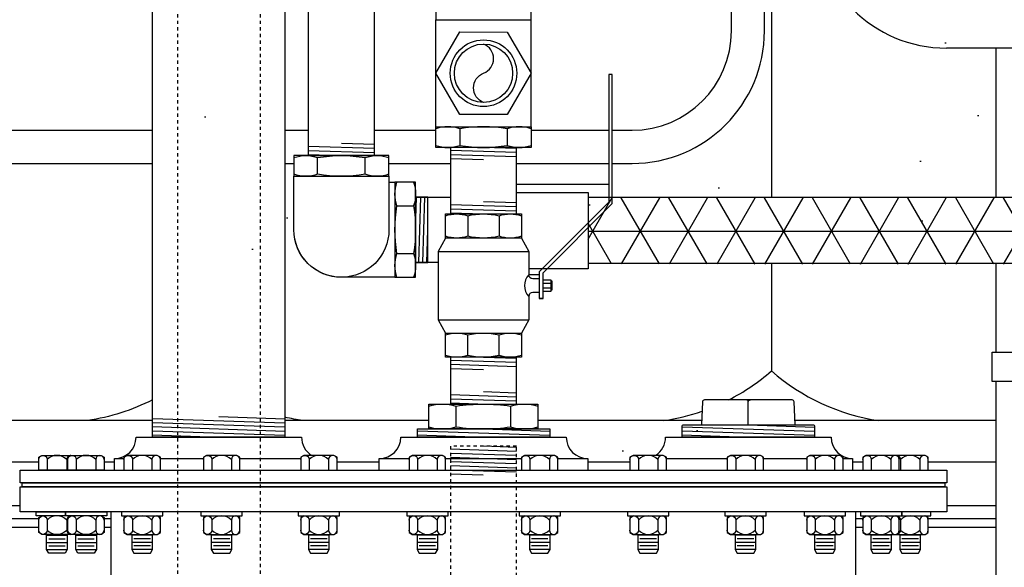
# Model space of a CAD drawing. Extents: x -169 to 2224, y 0 to 2796.
# Tile 435 of 530: x 1861 to 1891, y 919 to 935. Entities that reach past the tile are written whole.
import ezdxf

# ---------------------------------------------------------------- set-up
doc = ezdxf.new("R2010")
doc.units = 0
doc.header["$MEASUREMENT"] = 0
doc.header["$PDSIZE"] = 1
doc.linetypes.add('HIDDEN5', pattern=[0.05, 0.025, -0.025])
doc.layers.get('DEFPOINTS').update_dxf_attribs({"linetype": 'CONTINUOUS'})
for name, color, linetype in [('BOARDER-TXT', 2, 'CONTINUOUS'), ('CONDUIT', 2, 'CONTINUOUS'), ('DIM', 3, 'CONTINUOUS'), ('FLEXHOSE-2', 3, 'CONTINUOUS'), ('FRP-2-HATCH', 1, 'CONTINUOUS'), ('FRP-COLLAR', 1, 'CONTINUOUS'), ('FRP-SUMP', 2, 'CONTINUOUS'), ('GALV-2-ELL', 3, 'CONTINUOUS'), ('GALV-2-PIPE', 3, 'CONTINUOUS'), ('GALV-2-TEE', 3, 'CONTINUOUS'), ('GALV-2-VALVE', 3, 'CONTINUOUS'), ('GALV-4-PIPE', 4, 'CONTINUOUS'), ('PEAGRAVEL-HATCH', 3, 'CONTINUOUS'), ('PROBE', 2, 'CONTINUOUS'), ('SUB-PUMP', 4, 'CONTINUOUS'), ('TANK-BUNG-OPENING-4', 3, 'CONTINUOUS'), ('TANK-MANWAY', 5, 'CONTINUOUS'), ('TANK-MANWAY-BOLT', 7, 'CONTINUOUS')]:
    doc.layers.add(name, color=color, linetype=linetype)
doc.styles.add('SIMPLEX', font='simplex')
doc.dimstyles.new('DIM64', dxfattribs={"dimscale": 64, "dimtxt": 0.09375, "dimasz": 0.09375, "dimexe": 0.0625, "dimexo": 0.0625, "dimgap": 0.046875, "dimtad": 1, "dimdec": 4, "dimzin": 3, "dimdsep": 46, "dimlunit": 4, "dimtxsty": 'SIMPLEX', "dimcen": 0, "dimclrd": 256, "dimclre": 256, "dimclrt": 256, "dimadec": 0, "dimazin": 0, "dimtfac": 1, "dimtdec": 4, "dimtmove": 0, "dimatfit": 3, "dimfxl": 1, "dimfrac": 2, "dimtolj": 1, "dimtzin": 0, "dimarcsym": 0})

# ---------------------------------------------------------------- blocks, each defined once
blk = doc.blocks.new('*D48')
at = {"layer": 'DEFPOINTS', "color": 0, "transparency": 16777216}
for p in [(2031.773, 978.296), (1368.547, 978.015), (2031.773, 700.523)]:
    blk.add_point(p, dxfattribs=at)
at = {"layer": 'DIM', "lineweight": -2, "transparency": 16777216}
for p, q in [((1368.547, 974.015), (1368.547, 696.523)), ((2031.773, 974.296), (2031.773, 696.523)), ((1374.547, 700.523), (2025.773, 700.523))]:
    blk.add_line(p, q, dxfattribs=at)
at = {"layer": 'DIM', "transparency": 16777216}
for points in [[(1374.547, 701.523), (1374.547, 699.523), (1368.547, 700.523)], [(2025.773, 701.523), (2025.773, 699.523), (2031.773, 700.523)]]:
    blk.add_solid(points, dxfattribs=at)
at = {"layer": 'DIM', "transparency": 16777216, "insert": (1700.16, 708.095), "char_height": 6, "attachment_point": 5, "style": 'SIMPLEX'}
blk.add_mtext('\\A1;55\'-3 1/4" (F.V. TANK SLAB)', dxfattribs=at)

msp = doc.modelspace()

# ---------------------------------------------------------------- hatches: boundary and pattern name
at = {"layer": 'FRP-2-HATCH', "linetype": 'Continuous'}
h = msp.add_hatch(dxfattribs=at)
h.set_pattern_fill('NET3', color=256, scale=10, angle=180, style=0)
h.set_pattern_definition([(180, (1853.5014, 3814.991), (-2e-16, -1.25), []), (240, (1853.5014, 3814.991), (1.08253175, -0.625), []), (300, (1853.5014, 3814.991), (1.08253175, 0.625), [])])
h.paths.add_polyline_path([(1895.05692, 927.74096), (1895.05692, 929.74096), (1878.62245, 929.75331), (1878.62245, 927.75331)])
at = {"layer": 'PEAGRAVEL-HATCH'}
h = msp.add_hatch(dxfattribs=at)
h.set_pattern_fill('AR-SAND', color=256, scale=7.5, style=0)
h.set_pattern_definition([(37.5, (1377.29, 921.773), (-0.47245, 14.45118), [0, -11.4, 0, -12.75, 0, -12.1875]), (7.5, (1377.29, 921.773), (13.2733, 21.1661), [0, -6.15, 0, -10.275, 0, -3.9375]), (327.5, (1368.066, 921.773), (23.35606, 0.04244), [0, -3.75, 0, -13.5, 0, -17.625]), (317.5, (1368.066, 921.773), (22.54595, 6.5826), [0, -1.875, 0, -8.85, 0, -10.125])])
h.paths.add_polyline_path([(1866.9533, 945.77096), (1941.15711, 946.07721), (1929.86671, 921.77328), (1866.9533, 921.77328)])

# ---------------------------------------------------------------- linework, layer by layer
at = {"layer": 'BOARDER-TXT'}
msp.add_lwpolyline([(1876.45981, 929.91337), (1878.62245, 929.91337), (1878.62245, 927.60845), (1876.82734, 927.60845)], dxfattribs=at)
at = {"layer": 'CONDUIT'}
for p, q in [((1882.94981, 934.7862), (1882.94981, 938.26425)), ((1883.94981, 934.7862), (1883.94981, 938.26425)), ((1895.15213, 934.26579), (1889.45018, 934.26579)), ((1855.75758, 931.7862), (1865.46198, 931.7862)), ((1869.46198, 931.7862), (1870.16619, 931.7862)), ((1872.16619, 931.7862), (1874.02525, 931.7862)), ((1876.89726, 931.7862), (1879.24338, 931.7862)), ((1879.35275, 931.7862), (1879.94981, 931.7862)), ((1855.75758, 930.7862), (1865.46198, 930.7862)), ((1869.46198, 930.7862), (1869.73162, 930.7862)), ((1872.60364, 930.7862), (1874.45981, 930.7862)), ((1876.45981, 930.7862), (1879.24338, 930.7862)), ((1879.35275, 930.7862), (1879.94981, 930.7862))]:
    msp.add_line(p, q, dxfattribs=at)
for centre, radius, start, end in [((1889.45018, 938.26579), 4, 180, 270), ((1879.94981, 934.7862), 4, 270, 0), ((1879.94981, 934.7862), 3, 270, 0)]:
    msp.add_arc(centre, radius, start, end, dxfattribs=at)
at = {"layer": 'FLEXHOSE-2', "linetype": 'Continuous'}
for p, q in [((1873.40806, 929.77206), (1874.45981, 929.77206)), ((1874.09016, 927.80034), (1873.40806, 927.80034))]:
    msp.add_line(p, q, dxfattribs=at)
at = {"layer": 'FLEXHOSE-2', "color": 7}
for p, q in [((1873.40811, 928.7862), (1873.43892, 929.77206)), ((1873.5023, 927.80034), (1873.56392, 929.77206)), ((1873.6273, 927.80034), (1873.68892, 929.77206)), ((1873.7523, 927.80034), (1873.78311, 928.7862))]:
    msp.add_line(p, q, dxfattribs=at)
at = {"layer": 'FLEXHOSE-2', "linetype": 'Continuous'}
for points in [[(1879.24338, 930.14859), (1876.45981, 930.14859)], [(1876.82734, 927.42859), (1877.14096, 927.42859)]]:
    msp.add_lwpolyline(points, dxfattribs=at)
msp.add_lwpolyline([(1873.40806, 927.80034), (1873.78311, 927.80034), (1873.78311, 929.77206), (1873.40806, 929.77206)], close=True, dxfattribs=at)
at = {"layer": 'FRP-COLLAR', "color": 7, "linetype": 'Continuous'}
for p, q in [((1855.59853, 921.77328), (1862.02323, 921.77328)), ((1864.00158, 921.77328), (1864.31279, 921.77328)), ((1871.03709, 921.77328), (1872.31279, 921.77328)), ((1878.61119, 921.77328), (1879.88686, 921.77328)), ((1886.61119, 921.77328), (1886.92241, 921.77328)), ((1888.90076, 921.77328), (1890.95122, 921.77328)), ((1854.86199, 920.45804), (1861.46199, 920.45804)), ((1889.46199, 920.45804), (1890.95122, 920.45804)), ((1862.02323, 920.05969), (1854.86199, 920.05969)), ((1864.21199, 920.05969), (1864.00158, 920.05969)), ((1886.92241, 920.05969), (1886.71199, 920.05969)), ((1890.95122, 920.05969), (1888.90076, 920.05969)), ((1854.61199, 919.80969), (1862.02323, 919.80969)), ((1864.00158, 919.80969), (1864.21199, 919.80969)), ((1886.71199, 919.80969), (1886.92241, 919.80969)), ((1888.90076, 919.80969), (1890.95122, 919.80969))]:
    msp.add_line(p, q, dxfattribs=at)
at = {"layer": 'FRP-SUMP', "color": 7}
for p, q in [((1884.16046, 938.26425), (1884.16046, 929.76091)), ((1884.16046, 927.76091), (1884.16046, 924.52328)), ((1865.46198, 923.02328), (1854.41426, 923.02328)), ((1873.80487, 923.02328), (1869.46198, 923.02328)), ((1882.05303, 923.02328), (1877.10487, 923.02328)), ((1890.95122, 923.02328), (1884.87093, 923.02328))]:
    msp.add_line(p, q, dxfattribs=at)
for points in [[(1882.86352, 923.64702, 0.06171643), (1884.16046, 924.52328, 0.14349823), (1887.41046, 923.02328)], [(1865.46198, 923.65196, -0.08149294), (1863.49926, 923.02328)], [(1880.91046, 923.02328, 0.04679491), (1882.06484, 923.30685, 0.04679491)], [(1869.99926, 923.02328, -0.02150268), (1869.46198, 923.1268, -0.02150268)]]:
    msp.add_lwpolyline(points, format="xyb", dxfattribs=at)
at = {"layer": 'GALV-2-ELL', "color": 7, "linetype": 'Continuous'}
for p, q in [((1870.44819, 930.46334), (1870.44819, 930.96269)), ((1871.88419, 930.46334), (1871.88419, 930.96269)), ((1872.84621, 929.5042), (1873.34556, 929.5042)), ((1872.84621, 928.06819), (1873.34556, 928.06819))]:
    msp.add_line(p, q, dxfattribs=at)
for points in [[(1869.73162, 930.96269, -0.17443208), (1870.44819, 930.96269, -0.08704547), (1871.88419, 930.96269, -0.17373472), (1872.60364, 930.96269)], [(1872.60364, 930.46334, -0.17372505), (1871.88419, 930.46334, -0.08704419), (1870.44819, 930.46334, -0.1744223), (1869.73162, 930.46334)], [(1872.84621, 927.34875, -0.17372505), (1872.84621, 928.06819, -0.08704419), (1872.84621, 929.5042, -0.1744223), (1872.84621, 930.22077)], [(1873.34556, 930.22077, -0.17443208), (1873.34556, 929.5042, -0.08704547), (1873.34556, 928.06819, -0.17373472), (1873.34556, 927.34875)]]:
    msp.add_lwpolyline(points, format="xyb", dxfattribs=at)
at = {"layer": 'GALV-2-ELL', "linetype": 'Continuous'}
for points in [[(1869.73162, 930.40084), (1872.60364, 930.40084), (1872.60364, 931.02519), (1869.73162, 931.02519)], [(1872.78371, 930.22077), (1872.78371, 927.34875), (1873.40806, 927.34875), (1873.40806, 930.22077)]]:
    msp.add_lwpolyline(points, close=True, dxfattribs=at)
for points in [[(1872.60364, 930.40084), (1872.60364, 928.78476, -1), (1869.73162, 928.78476), (1869.73162, 930.40084)], [(1872.78371, 927.34875), (1871.16763, 927.34875, -0.41421374), (1869.73162, 928.78476, -0.41421374)]]:
    msp.add_lwpolyline(points, format="xyb", dxfattribs=at)
msp.add_lwpolyline([(1872.60364, 930.22077), (1872.78371, 930.22077)], dxfattribs=at)
at = {"layer": 'GALV-2-PIPE', "color": 7}
for p, q in [((1870.16619, 931.30644), (1872.16619, 931.24394)), ((1870.16619, 931.18144), (1872.16619, 931.11894)), ((1871.16619, 931.40019), (1872.16619, 931.36894)), ((1876.45981, 931.11179), (1874.45981, 931.17429)), ((1876.45981, 931.23679), (1875.45981, 931.26804)), ((1870.16619, 931.05644), (1871.16619, 931.02519)), ((1876.45981, 930.98679), (1874.45981, 931.04929)), ((1875.45981, 930.89304), (1874.45981, 930.92429)), ((1874.45981, 929.54434), (1876.45981, 929.48184)), ((1874.45981, 929.41934), (1876.45981, 929.35684)), ((1875.45981, 929.63809), (1876.45981, 929.60684)), ((1874.45981, 929.29434), (1875.45981, 929.26309)), ((1876.4575, 924.89771), (1875.45625, 924.93143)), ((1876.45782, 924.89771), (1875.45657, 924.93143)), ((1876.4575, 924.77264), (1874.46, 924.83992)), ((1876.4575, 924.64757), (1874.46, 924.71485)), ((1876.45782, 924.77264), (1874.46032, 924.83992)), ((1876.45782, 924.64757), (1874.46032, 924.71485)), ((1875.45875, 924.55614), (1874.46, 924.58978)), ((1875.45907, 924.55614), (1874.46032, 924.58978)), ((1874.46, 923.80811), (1876.4575, 923.74083)), ((1875.46125, 923.89946), (1876.4575, 923.8659)), ((1874.46, 923.68304), (1876.4575, 923.61576)), ((1874.46, 923.55797), (1875.55987, 923.52092))]:
    msp.add_line(p, q, dxfattribs=at)
at = {"layer": 'GALV-2-PIPE'}
for p, q in [((1895.02567, 929.76091), (1878.62245, 929.76091)), ((1895.08732, 927.76091), (1878.62245, 927.76091))]:
    msp.add_line(p, q, dxfattribs=at)
at = {"layer": 'GALV-2-PIPE', "color": 7, "linetype": 'Continuous'}
for p, q in [((1876.4575, 922.2148), (1875.45625, 922.24852)), ((1876.4575, 922.08973), (1874.46, 922.15701)), ((1876.4575, 921.96466), (1874.46, 922.03194)), ((1876.4575, 921.83958), (1874.46, 921.90687)), ((1876.4575, 921.71451), (1874.46, 921.7818)), ((1876.4575, 921.58944), (1874.46, 921.65672)), ((1875.45454, 921.37308), (1874.45579, 921.40672)), ((1876.4575, 921.46437), (1874.46, 921.53165))]:
    msp.add_line(p, q, dxfattribs=at)
at = {"layer": 'GALV-2-PIPE', "linetype": 'Continuous'}
for points in [[(1870.16619, 936.11464), (1870.16619, 931.02519), (1872.16619, 931.02519), (1872.16619, 936.11464)], [(1874.45981, 931.26804), (1874.45981, 929.26309), (1876.45981, 929.26309), (1876.45981, 931.26804)], [(1874.46, 924.93309), (1874.46, 923.52258), (1876.4575, 923.52258), (1876.4575, 924.93309)]]:
    msp.add_lwpolyline(points, close=True, dxfattribs=at)
at = {"layer": 'GALV-2-PIPE', "color": 1, "linetype": 'HIDDEN5'}
msp.add_lwpolyline([(1876.46, 798.52328), (1876.46, 922.2506), (1874.46, 922.2506), (1874.46, 798.52328)], close=True, dxfattribs=at)
at = {"layer": 'GALV-2-TEE', "linetype": 'Continuous'}
for p, q in [((1874.02525, 931.89239), (1874.02525, 935.12455)), ((1876.89726, 931.89239), (1876.89726, 935.12455))]:
    msp.add_line(p, q, dxfattribs=at)
at = {"layer": 'GALV-2-TEE', "color": 7, "linetype": 'Continuous'}
for p, q in [((1874.74181, 931.82989), (1874.74181, 931.33054)), ((1876.17782, 931.82989), (1876.17782, 931.33054))]:
    msp.add_line(p, q, dxfattribs=at)
at = {"layer": 'GALV-2-TEE', "linetype": 'Continuous'}
for points in [[(1874.02525, 935.12455), (1876.89726, 935.12455), (1876.89726, 935.7489), (1874.02525, 935.7489)], [(1874.74181, 932.26734), (1874.02525, 933.51179), (1874.74469, 934.75458), (1876.18069, 934.75292), (1876.89726, 933.50847), (1876.17782, 932.26568)], [(1874.02525, 931.89239), (1876.89726, 931.89239), (1876.89726, 931.26804), (1874.02525, 931.26804)]]:
    msp.add_lwpolyline(points, close=True, dxfattribs=at)
at = {"layer": 'GALV-2-TEE', "color": 2, "linetype": 'Continuous'}
msp.add_lwpolyline([(1875.46125, 932.62759, -0.68766423), (1875.46125, 933.50847, 0.68766423), (1875.46125, 934.38934)], format="xyb", dxfattribs=at)
at = {"layer": 'GALV-2-TEE', "color": 7, "linetype": 'Continuous'}
for points in [[(1876.89726, 931.82989, 0.17372505), (1876.17782, 931.82989, 0.08704419), (1874.74181, 931.82989, 0.1744223), (1874.02525, 931.82989)], [(1874.02525, 931.33054, 0.17443208), (1874.74181, 931.33054, 0.08704547), (1876.17782, 931.33054, 0.17373472), (1876.89726, 931.33054)]]:
    msp.add_lwpolyline(points, format="xyb", dxfattribs=at)
at = {"layer": 'GALV-2-TEE', "linetype": 'Continuous'}
msp.add_circle((1875.46125, 933.50847), 1.00587, dxfattribs=at)
at = {"layer": 'GALV-2-TEE', "color": 2, "linetype": 'Continuous'}
msp.add_circle((1875.46125, 933.50847), 0.88087, dxfattribs=at)
at = {"layer": 'GALV-2-VALVE', "color": 7, "linetype": 'Continuous'}
for p, q in [((1874.98431, 929.20686), (1874.98431, 928.58759)), ((1875.9332, 929.20686), (1875.9332, 928.58759)), ((1877.50863, 927.23711), (1877.50376, 926.95908)), ((1877.5231, 927.23711), (1877.51823, 926.95908)), ((1874.98431, 924.98932), (1874.98431, 925.6086)), ((1875.9332, 924.98932), (1875.9332, 925.6086))]:
    msp.add_line(p, q, dxfattribs=at)
at = {"layer": 'GALV-2-VALVE', "color": 2, "linetype": 'Continuous'}
for p, q in [((1874.09016, 928.12792), (1876.82734, 928.12792)), ((1877.26484, 927.17006), (1877.49589, 927.17006)), ((1877.26484, 927.02612), (1877.49589, 927.02612)), ((1874.09016, 926.06826), (1876.82734, 926.06826))]:
    msp.add_line(p, q, dxfattribs=at)
at = {"layer": 'GALV-2-VALVE', "linetype": 'Continuous'}
msp.add_line((1877.26484, 926.70991), (1877.14096, 926.70991), dxfattribs=at)
for points in [[(1877.26484, 926.70991), (1877.26484, 927.48628), (1879.35275, 929.57419), (1879.35275, 933.46809), (1879.24338, 933.46809), (1879.24338, 929.6195), (1877.14096, 927.51707), (1877.14096, 926.70991)], [(1874.31198, 925.66483), (1876.60552, 925.66483), (1876.60552, 924.93309), (1874.31198, 924.93309)]]:
    msp.add_lwpolyline(points, close=True, dxfattribs=at)
for points in [[(1874.31198, 929.26309), (1876.60552, 929.26309), (1876.60552, 928.53136), (1874.31198, 928.53136), (1874.31198, 929.26309)], [(1874.31198, 928.53136), (1874.09016, 928.12792), (1874.09016, 926.06826), (1874.31198, 925.66483)], [(1877.26484, 927.27184), (1877.49589, 927.27184), (1877.49589, 926.92434), (1877.26484, 926.92434)]]:
    msp.add_lwpolyline(points, dxfattribs=at)
at = {"layer": 'GALV-2-VALVE', "color": 7, "linetype": 'Continuous'}
for points in [[(1874.31334, 929.20686, -0.16298639), (1874.98431, 929.20686, -0.11763439), (1875.9332, 929.20686, -0.16735506), (1876.60416, 929.20686)], [(1876.60416, 928.58759, -0.16735506), (1875.9332, 928.58759, -0.11763439), (1874.98431, 928.58759, -0.16298639), (1874.31334, 928.58759)], [(1874.31334, 925.6086, -0.16735506), (1874.98431, 925.6086, -0.11763439), (1875.9332, 925.6086, -0.16298639), (1876.60416, 925.6086)], [(1876.60416, 924.98932, -0.16298639), (1875.9332, 924.98932, -0.11763439), (1874.98431, 924.98932, -0.16735506), (1874.31334, 924.98932)]]:
    msp.add_lwpolyline(points, format="xyb", dxfattribs=at)
at = {"layer": 'GALV-2-VALVE', "linetype": 'Continuous'}
for points in [[(1876.60552, 928.53136), (1876.82734, 928.12792), (1876.82734, 927.42809, 0.37862889), (1876.82734, 926.76809), (1876.82734, 926.06826), (1876.60552, 925.66483)], [(1877.14096, 927.30309), (1876.95234, 927.30309, -0.41421356), (1876.82734, 927.42809)], [(1877.14096, 926.89309), (1876.95234, 926.89309, 0.41421356), (1876.82734, 926.76809)]]:
    msp.add_lwpolyline(points, format="xyb", dxfattribs=at)
at = {"layer": 'GALV-2-VALVE', "color": 2, "linetype": 'Continuous'}
msp.add_lwpolyline([(1877.49589, 927.23711), (1877.5231, 927.23711), (1877.5231, 926.95908), (1877.49589, 926.95908)], dxfattribs=at)
at = {"layer": 'GALV-4-PIPE', "color": 7, "linetype": 'Continuous'}
for p, q in [((1874.62987, 923.46008), (1874.62987, 922.83508)), ((1876.27987, 923.46008), (1876.27987, 922.83508))]:
    msp.add_line(p, q, dxfattribs=at)
at = {"layer": 'GALV-4-PIPE', "color": 7}
for p, q in [((1867.46198, 923.14863), (1869.46198, 923.08126)), ((1865.46198, 923.09093), (1869.46198, 922.95619)), ((1865.46198, 922.96586), (1869.46198, 922.83112)), ((1865.46198, 922.84078), (1869.46198, 922.70605)), ((1881.46198, 922.83981), (1885.46198, 922.70508)), ((1883.46198, 922.89702), (1885.46198, 922.82966)), ((1865.46198, 922.71571), (1869.46198, 922.58098)), ((1865.46198, 922.59064), (1867.46198, 922.52328)), ((1873.46199, 922.71537), (1877.46199, 922.58063)), ((1873.46199, 922.59078), (1875.46619, 922.52328)), ((1875.46199, 922.77258), (1877.46199, 922.70522)), ((1881.46198, 922.71523), (1885.46198, 922.58049)), ((1881.46198, 922.59064), (1883.46198, 922.52328))]:
    msp.add_line(p, q, dxfattribs=at)
at = {"layer": 'GALV-4-PIPE'}
msp.add_lwpolyline([(1869.46198, 942.2889), (1869.46198, 922.52331), (1865.46198, 922.52331), (1865.46198, 943.80628)], dxfattribs=at)
at = {"layer": 'GALV-4-PIPE', "color": 4, "linetype": 'Continuous'}
for points in [[(1877.10487, 922.77258), (1873.80487, 922.77258), (1873.80487, 923.52258), (1877.10487, 923.52258)], [(1873.46199, 922.52328), (1873.46199, 922.77258), (1877.46199, 922.77258), (1877.46199, 922.52328)]]:
    msp.add_lwpolyline(points, close=True, dxfattribs=at)
at = {"layer": 'GALV-4-PIPE', "color": 7, "linetype": 'Continuous'}
for points in [[(1873.80487, 923.46008, -0.15151515), (1874.62987, 923.46008, -0.07575758), (1876.27987, 923.46008, -0.15151515), (1877.10487, 923.46008)], [(1883.46198, 922.89702), (1883.46198, 923.58452, 0.41421356), (1883.39948, 923.64702)], [(1883.46198, 922.89702), (1883.46198, 923.58452, -0.41421356), (1883.52448, 923.64702)], [(1873.80487, 922.83508, 0.15151515), (1874.62987, 922.83508, 0.07575758), (1876.27987, 922.83508, 0.15151515), (1877.10487, 922.83508)]]:
    msp.add_lwpolyline(points, format="xyb", dxfattribs=at)
at = {"layer": 'GALV-4-PIPE', "color": 4, "linetype": 'Continuous'}
msp.add_lwpolyline([(1884.87619, 922.89702), (1884.84744, 923.58713, 0.40206867), (1884.78499, 923.64702), (1882.13897, 923.64702, 0.40206867), (1882.07652, 923.58713), (1882.04777, 922.89702)], format="xyb", dxfattribs=at)
msp.add_lwpolyline([(1881.46198, 922.52328), (1881.46198, 922.86577, -0.41421356), (1881.49323, 922.89702), (1885.43073, 922.89702, -0.41421356), (1885.46198, 922.86577), (1885.46198, 922.52328)], format="xyb", close=True, dxfattribs=at)
at = {"layer": 'PROBE'}
for points in [[(1890.95122, 929.76091), (1890.95122, 934.26579)], [(1890.95122, 925.0886), (1890.95122, 927.76091)]]:
    msp.add_lwpolyline(points, dxfattribs=at)
msp.add_lwpolyline([(1890.82655, 925.0886), (1893.09741, 925.0886), (1893.09741, 924.19969), (1890.82655, 924.19969)], close=True, dxfattribs=at)
msp.add_lwpolyline([(1892.97274, 924.19969), (1892.97274, 917.70106, -0.41421356), (1892.79495, 917.52328), (1891.129, 917.52328, -0.41421356), (1890.95122, 917.70106), (1890.95122, 924.19969)], format="xyb", dxfattribs=at)
at = {"layer": 'SUB-PUMP', "color": 1, "linetype": 'HIDDEN5'}
for p, q in [((1866.21198, 945.89552), (1866.21198, 824.52328)), ((1868.71198, 945.89552), (1868.71198, 824.52328))]:
    msp.add_line(p, q, dxfattribs=at)
at = {"layer": 'TANK-BUNG-OPENING-4', "linetype": 'Continuous'}
for p, q in [((1864.31279, 921.87408), (1864.59839, 921.87408)), ((1865.69839, 921.87408), (1866.99808, 921.87408)), ((1868.09808, 921.87408), (1869.93709, 921.87408)), ((1872.31279, 921.87408), (1873.21514, 921.87408)), ((1874.31514, 921.87408), (1876.60882, 921.87408)), ((1877.70882, 921.87408), (1878.61119, 921.87408)), ((1880.98686, 921.87408), (1882.82588, 921.87408)), ((1883.92588, 921.87408), (1885.22557, 921.87408)), ((1886.32557, 921.87408), (1886.61119, 921.87408))]:
    msp.add_line(p, q, dxfattribs=at)
for points in [[(1864.31279, 921.52328), (1864.31279, 921.87408, 0.41421356), (1864.96199, 922.52328), (1869.96199, 922.52328, 0.25818944), (1870.26629, 921.97328, 0.25818944)], [(1872.31279, 921.52328), (1872.31279, 921.87408, 0.41421356), (1872.96199, 922.52328), (1877.96199, 922.52328, 0.41421356), (1878.61119, 921.87408), (1878.61119, 921.52328)], [(1880.6577, 921.97328, 0.25818944), (1880.96199, 922.52328), (1885.96199, 922.52328, 0.41421356), (1886.61119, 921.87408), (1886.61119, 921.52328)]]:
    msp.add_lwpolyline(points, format="xyb", dxfattribs=at)
at = {"layer": 'TANK-MANWAY', "linetype": 'Continuous'}
msp.add_line((1864.21199, 915.52328), (1864.21199, 920.27328), dxfattribs=at)
for points in [[(1861.46199, 921.14828), (1861.46199, 921.52328), (1889.46199, 921.52328), (1889.46199, 921.14828)], [(1861.52449, 921.02328), (1861.52449, 921.14828), (1889.39949, 921.14828), (1889.39949, 921.02328)], [(1861.46199, 920.27328), (1861.46199, 921.02328), (1889.46199, 921.02328), (1889.46199, 920.27328)]]:
    msp.add_lwpolyline(points, close=True, dxfattribs=at)
msp.add_lwpolyline([(1886.71199, 915.52328), (1886.71199, 920.27328)], dxfattribs=at)
at = {"layer": 'TANK-MANWAY-BOLT', "linetype": 'Continuous'}
for p, q in [((1862.26073, 919.56454), (1862.88573, 919.56454)), ((1863.13908, 919.56454), (1863.76408, 919.56454)), ((1865.46089, 919.56454), (1864.83589, 919.56454)), ((1867.86058, 919.56454), (1867.23558, 919.56454)), ((1870.79959, 919.56454), (1870.17459, 919.56454)), ((1874.07764, 919.56454), (1873.45264, 919.56454)), ((1877.47132, 919.56454), (1876.84632, 919.56454)), ((1880.74936, 919.56454), (1880.12436, 919.56454)), ((1883.68838, 919.56454), (1883.06338, 919.56454)), ((1886.08807, 919.56454), (1885.46307, 919.56454)), ((1887.78491, 919.56454), (1887.15991, 919.56454)), ((1888.66326, 919.56454), (1888.03826, 919.56454)), ((1862.26073, 919.34804), (1862.88573, 919.34804)), ((1862.32323, 919.45629), (1862.82323, 919.45629)), ((1863.13908, 919.34804), (1863.76408, 919.34804)), ((1863.20158, 919.45629), (1863.70158, 919.45629)), ((1865.46089, 919.34804), (1864.83589, 919.34804)), ((1865.39839, 919.45629), (1864.89839, 919.45629)), ((1867.86058, 919.34804), (1867.23558, 919.34804)), ((1867.79808, 919.45629), (1867.29808, 919.45629)), ((1870.79959, 919.34804), (1870.17459, 919.34804)), ((1870.73709, 919.45629), (1870.23709, 919.45629)), ((1874.07764, 919.34804), (1873.45264, 919.34804)), ((1874.01514, 919.45629), (1873.51514, 919.45629)), ((1877.47132, 919.34804), (1876.84632, 919.34804)), ((1877.40882, 919.45629), (1876.90882, 919.45629)), ((1880.74936, 919.34804), (1880.12436, 919.34804)), ((1880.68686, 919.45629), (1880.18686, 919.45629)), ((1883.68838, 919.34804), (1883.06338, 919.34804)), ((1883.62588, 919.45629), (1883.12588, 919.45629)), ((1886.08807, 919.34804), (1885.46307, 919.34804)), ((1886.02557, 919.45629), (1885.52557, 919.45629)), ((1887.78491, 919.34804), (1887.15991, 919.34804)), ((1887.72241, 919.45629), (1887.22241, 919.45629)), ((1888.66326, 919.34804), (1888.03826, 919.34804)), ((1888.60076, 919.45629), (1888.10076, 919.45629)), ((1862.26073, 919.13153), (1862.88573, 919.13153)), ((1862.32323, 919.23978), (1862.82323, 919.23978)), ((1863.13908, 919.13153), (1863.76408, 919.13153)), ((1863.20158, 919.23978), (1863.70158, 919.23978)), ((1865.46089, 919.13153), (1864.83589, 919.13153)), ((1865.39839, 919.23978), (1864.89839, 919.23978)), ((1867.86058, 919.13153), (1867.23558, 919.13153)), ((1867.79808, 919.23978), (1867.29808, 919.23978)), ((1870.79959, 919.13153), (1870.17459, 919.13153)), ((1870.73709, 919.23978), (1870.23709, 919.23978)), ((1874.07764, 919.13153), (1873.45264, 919.13153)), ((1874.01514, 919.23978), (1873.51514, 919.23978)), ((1877.47132, 919.13153), (1876.84632, 919.13153)), ((1877.40882, 919.23978), (1876.90882, 919.23978)), ((1880.74936, 919.13153), (1880.12436, 919.13153)), ((1880.68686, 919.23978), (1880.18686, 919.23978)), ((1883.68838, 919.13153), (1883.06338, 919.13153)), ((1883.62588, 919.23978), (1883.12588, 919.23978)), ((1886.08807, 919.13153), (1885.46307, 919.13153)), ((1886.02557, 919.23978), (1885.52557, 919.23978)), ((1887.78491, 919.13153), (1887.15991, 919.13153)), ((1887.72241, 919.23978), (1887.22241, 919.23978)), ((1888.66326, 919.13153), (1888.03826, 919.13153)), ((1888.60076, 919.23978), (1888.10076, 919.23978))]:
    msp.add_line(p, q, dxfattribs=at)
for points in [[(1862.90158, 921.52328), (1862.02323, 921.52328), (1862.02323, 921.91912), (1862.11702, 921.97328), (1863.02943, 921.97328)], [(1888.02241, 921.52328), (1888.90076, 921.52328), (1888.90076, 921.91912), (1888.80697, 921.97328), (1887.89456, 921.97328)], [(1863.02943, 919.58828), (1862.11702, 919.58828), (1862.02323, 919.64243), (1862.02323, 920.09412), (1862.11702, 920.14828)], [(1863.90778, 920.14828), (1864.00158, 920.09412), (1864.00158, 919.64243), (1863.90778, 919.58828), (1862.99537, 919.58828), (1862.90158, 919.64243), (1862.90158, 920.09412), (1862.99537, 920.14828)], [(1864.69218, 920.14828), (1864.59839, 920.09412), (1864.59839, 919.64243), (1864.69218, 919.58828), (1865.60459, 919.58828), (1865.69839, 919.64243), (1865.69839, 920.09412), (1865.60459, 920.14828)], [(1867.09187, 920.14828), (1866.99808, 920.09412), (1866.99808, 919.64243), (1867.09187, 919.58828), (1868.00429, 919.58828), (1868.09808, 919.64243), (1868.09808, 920.09412), (1868.00429, 920.14828)], [(1870.03089, 920.14828), (1869.93709, 920.09412), (1869.93709, 919.64243), (1870.03089, 919.58828), (1870.9433, 919.58828), (1871.03709, 919.64243), (1871.03709, 920.09412), (1870.9433, 920.14828)], [(1873.30893, 920.14828), (1873.21514, 920.09412), (1873.21514, 919.64243), (1873.30893, 919.58828), (1874.22134, 919.58828), (1874.31514, 919.64243), (1874.31514, 920.09412), (1874.22134, 920.14828)], [(1876.70261, 920.14828), (1876.60882, 920.09412), (1876.60882, 919.64243), (1876.70261, 919.58828), (1877.61503, 919.58828), (1877.70882, 919.64243), (1877.70882, 920.09412), (1877.61503, 920.14828)], [(1879.98066, 920.14828), (1879.88686, 920.09412), (1879.88686, 919.64243), (1879.98066, 919.58828), (1880.89307, 919.58828), (1880.98686, 919.64243), (1880.98686, 920.09412), (1880.89307, 920.14828)], [(1882.91967, 920.14828), (1882.82588, 920.09412), (1882.82588, 919.64243), (1882.91967, 919.58828), (1883.83208, 919.58828), (1883.92588, 919.64243), (1883.92588, 920.09412), (1883.83208, 920.14828)], [(1885.31937, 920.14828), (1885.22557, 920.09412), (1885.22557, 919.64243), (1885.31937, 919.58828), (1886.23178, 919.58828), (1886.32557, 919.64243), (1886.32557, 920.09412), (1886.23178, 920.14828)], [(1887.01621, 920.14828), (1886.92241, 920.09412), (1886.92241, 919.64243), (1887.01621, 919.58828), (1887.92862, 919.58828), (1888.02241, 919.64243), (1888.02241, 920.09412), (1887.92862, 920.14828)], [(1887.89456, 919.58828), (1888.80697, 919.58828), (1888.90076, 919.64243), (1888.90076, 920.09412), (1888.80697, 920.14828)], [(1862.88573, 919.58828), (1862.88573, 919.13153), (1862.82323, 919.02328), (1862.32323, 919.02328), (1862.26073, 919.13153), (1862.26073, 919.58828)], [(1863.76408, 919.58828), (1863.76408, 919.13153), (1863.70158, 919.02328), (1863.20158, 919.02328), (1863.13908, 919.13153), (1863.13908, 919.58828)], [(1864.83589, 919.58828), (1864.83589, 919.13153), (1864.89839, 919.02328), (1865.39839, 919.02328), (1865.46089, 919.13153), (1865.46089, 919.58828)], [(1867.23558, 919.58828), (1867.23558, 919.13153), (1867.29808, 919.02328), (1867.79808, 919.02328), (1867.86058, 919.13153), (1867.86058, 919.58828)], [(1870.17459, 919.58828), (1870.17459, 919.13153), (1870.23709, 919.02328), (1870.73709, 919.02328), (1870.79959, 919.13153), (1870.79959, 919.58828)], [(1873.45264, 919.58828), (1873.45264, 919.13153), (1873.51514, 919.02328), (1874.01514, 919.02328), (1874.07764, 919.13153), (1874.07764, 919.58828)], [(1876.84632, 919.58828), (1876.84632, 919.13153), (1876.90882, 919.02328), (1877.40882, 919.02328), (1877.47132, 919.13153), (1877.47132, 919.58828)], [(1880.12436, 919.58828), (1880.12436, 919.13153), (1880.18686, 919.02328), (1880.68686, 919.02328), (1880.74936, 919.13153), (1880.74936, 919.58828)], [(1883.06338, 919.58828), (1883.06338, 919.13153), (1883.12588, 919.02328), (1883.62588, 919.02328), (1883.68838, 919.13153), (1883.68838, 919.58828)], [(1885.46307, 919.58828), (1885.46307, 919.13153), (1885.52557, 919.02328), (1886.02557, 919.02328), (1886.08807, 919.13153), (1886.08807, 919.58828)], [(1887.15991, 919.58828), (1887.15991, 919.13153), (1887.22241, 919.02328), (1887.72241, 919.02328), (1887.78491, 919.13153), (1887.78491, 919.58828)], [(1888.03826, 919.58828), (1888.03826, 919.13153), (1888.10076, 919.02328), (1888.60076, 919.02328), (1888.66326, 919.13153), (1888.66326, 919.58828)]]:
    msp.add_lwpolyline(points, dxfattribs=at)
for points in [[(1862.02323, 921.84515, -1), (1862.27948, 921.84515), (1862.27948, 921.52328)], [(1862.99537, 921.97328, 0.41482767), (1862.86698, 921.84515), (1862.86698, 921.52328)], [(1862.90158, 921.84515, -1), (1863.15783, 921.84515), (1863.15783, 921.52328)], [(1864.00158, 921.84515, 1), (1863.74533, 921.84515), (1863.74533, 921.52328)], [(1864.59839, 921.84515, -1), (1864.85464, 921.84515), (1864.85464, 921.52328)], [(1865.69839, 921.84515, 1), (1865.44214, 921.84515), (1865.44214, 921.52328)], [(1866.99808, 921.84515, -1), (1867.25433, 921.84515), (1867.25433, 921.52328)], [(1868.09808, 921.84515, 1), (1867.84183, 921.84515), (1867.84183, 921.52328)], [(1869.93709, 921.84515, -1), (1870.19334, 921.84515), (1870.19334, 921.52328)], [(1871.03709, 921.84515, 1), (1870.78084, 921.84515), (1870.78084, 921.52328)], [(1873.21514, 921.84515, -1), (1873.47139, 921.84515), (1873.47139, 921.52328)], [(1874.31514, 921.84515, 1), (1874.05889, 921.84515), (1874.05889, 921.52328)], [(1876.60882, 921.84515, -1), (1876.86507, 921.84515), (1876.86507, 921.52328)], [(1877.70882, 921.84515, 1), (1877.45257, 921.84515), (1877.45257, 921.52328)], [(1879.88686, 921.84515, -1), (1880.14311, 921.84515), (1880.14311, 921.52328)], [(1880.98686, 921.84515, 1), (1880.73061, 921.84515), (1880.73061, 921.52328)], [(1882.82588, 921.84515, -1), (1883.08213, 921.84515), (1883.08213, 921.52328)], [(1883.92588, 921.84515, 1), (1883.66963, 921.84515), (1883.66963, 921.52328)], [(1885.22557, 921.84515, -1), (1885.48182, 921.84515), (1885.48182, 921.52328)], [(1886.32557, 921.84515, 1), (1886.06932, 921.84515), (1886.06932, 921.52328)], [(1886.92241, 921.84515, -1), (1887.17866, 921.84515), (1887.17866, 921.52328)], [(1888.02241, 921.84515, 1), (1887.76616, 921.84515), (1887.76616, 921.52328)], [(1887.92862, 921.97328, -0.41482767), (1888.05701, 921.84515), (1888.05701, 921.52328)], [(1888.90076, 921.84515, 1), (1888.64451, 921.84515), (1888.64451, 921.52328)], [(1862.02323, 920.02015, -1), (1862.27948, 920.02015), (1862.27948, 919.7164, -1), (1862.02323, 919.7164)], [(1862.99537, 920.14828, 0.41482858), (1862.86698, 920.02015), (1862.86698, 919.7164, 0.41482819), (1862.99537, 919.58828, 0.41482819)], [(1862.90158, 920.02015, -1), (1863.15783, 920.02015), (1863.15783, 919.7164, -1), (1862.90158, 919.7164)], [(1864.00158, 920.02015, 1), (1863.74533, 920.02015), (1863.74533, 919.7164, 1), (1864.00158, 919.7164)], [(1864.59839, 920.02015, -1), (1864.85464, 920.02015), (1864.85464, 919.7164, -1), (1864.59839, 919.7164)], [(1865.69839, 920.02015, 1), (1865.44214, 920.02015), (1865.44214, 919.7164, 1), (1865.69839, 919.7164)], [(1866.99808, 920.02015, -1), (1867.25433, 920.02015), (1867.25433, 919.7164, -1), (1866.99808, 919.7164)], [(1868.09808, 920.02015, 1), (1867.84183, 920.02015), (1867.84183, 919.7164, 1), (1868.09808, 919.7164)], [(1869.93709, 920.02015, -1), (1870.19334, 920.02015), (1870.19334, 919.7164, -1), (1869.93709, 919.7164)], [(1871.03709, 920.02015, 1), (1870.78084, 920.02015), (1870.78084, 919.7164, 1), (1871.03709, 919.7164)], [(1873.21514, 920.02015, -1), (1873.47139, 920.02015), (1873.47139, 919.7164, -1), (1873.21514, 919.7164)], [(1874.31514, 920.02015, 1), (1874.05889, 920.02015), (1874.05889, 919.7164, 1), (1874.31514, 919.7164)], [(1876.60882, 920.02015, -1), (1876.86507, 920.02015), (1876.86507, 919.7164, -1), (1876.60882, 919.7164)], [(1877.70882, 920.02015, 1), (1877.45257, 920.02015), (1877.45257, 919.7164, 1), (1877.70882, 919.7164)], [(1879.88686, 920.02015, -1), (1880.14311, 920.02015), (1880.14311, 919.7164, -1), (1879.88686, 919.7164)], [(1880.98686, 920.02015, 1), (1880.73061, 920.02015), (1880.73061, 919.7164, 1), (1880.98686, 919.7164)], [(1882.82588, 920.02015, -1), (1883.08213, 920.02015), (1883.08213, 919.7164, -1), (1882.82588, 919.7164)], [(1883.92588, 920.02015, 1), (1883.66963, 920.02015), (1883.66963, 919.7164, 1), (1883.92588, 919.7164)], [(1885.22557, 920.02015, -1), (1885.48182, 920.02015), (1885.48182, 919.7164, -1), (1885.22557, 919.7164)], [(1886.32557, 920.02015, 1), (1886.06932, 920.02015), (1886.06932, 919.7164, 1), (1886.32557, 919.7164)], [(1886.92241, 920.02015, -1), (1887.17866, 920.02015), (1887.17866, 919.7164, -1), (1886.92241, 919.7164)], [(1888.02241, 920.02015, 1), (1887.76616, 920.02015), (1887.76616, 919.7164, 1), (1888.02241, 919.7164)], [(1887.92862, 920.14828, -0.41482858), (1888.05701, 920.02015), (1888.05701, 919.7164, -0.41482819), (1887.92862, 919.58828, -0.41482819)], [(1888.90076, 920.02015, 1), (1888.64451, 920.02015), (1888.64451, 919.7164, 1), (1888.90076, 919.7164)]]:
    msp.add_lwpolyline(points, format="xyb", dxfattribs=at)
for points in [[(1864.00158, 921.91912), (1864.00158, 921.52328), (1862.90158, 921.52328), (1862.90158, 921.91912), (1862.99537, 921.97328), (1863.90778, 921.97328)], [(1864.59839, 921.91912), (1864.59839, 921.52328), (1865.69839, 921.52328), (1865.69839, 921.91912), (1865.60459, 921.97328), (1864.69218, 921.97328)], [(1866.99808, 921.91912), (1866.99808, 921.52328), (1868.09808, 921.52328), (1868.09808, 921.91912), (1868.00429, 921.97328), (1867.09187, 921.97328)], [(1869.93709, 921.91912), (1869.93709, 921.52328), (1871.03709, 921.52328), (1871.03709, 921.91912), (1870.9433, 921.97328), (1870.03089, 921.97328)], [(1873.21514, 921.91912), (1873.21514, 921.52328), (1874.31514, 921.52328), (1874.31514, 921.91912), (1874.22134, 921.97328), (1873.30893, 921.97328)], [(1876.60882, 921.91912), (1876.60882, 921.52328), (1877.70882, 921.52328), (1877.70882, 921.91912), (1877.61503, 921.97328), (1876.70261, 921.97328)], [(1879.88686, 921.91912), (1879.88686, 921.52328), (1880.98686, 921.52328), (1880.98686, 921.91912), (1880.89307, 921.97328), (1879.98066, 921.97328)], [(1882.82588, 921.91912), (1882.82588, 921.52328), (1883.92588, 921.52328), (1883.92588, 921.91912), (1883.83208, 921.97328), (1882.91967, 921.97328)], [(1885.22557, 921.91912), (1885.22557, 921.52328), (1886.32557, 921.52328), (1886.32557, 921.91912), (1886.23178, 921.97328), (1885.31937, 921.97328)], [(1886.92241, 921.91912), (1886.92241, 921.52328), (1888.02241, 921.52328), (1888.02241, 921.91912), (1887.92862, 921.97328), (1887.01621, 921.97328)], [(1862.82658, 920.27328), (1862.82658, 920.14828), (1861.94823, 920.14828), (1861.94823, 920.27328)], [(1864.07658, 920.27328), (1864.07658, 920.14828), (1862.82658, 920.14828), (1862.82658, 920.27328)], [(1864.52339, 920.27328), (1864.52339, 920.14828), (1865.77339, 920.14828), (1865.77339, 920.27328)], [(1866.92308, 920.27328), (1866.92308, 920.14828), (1868.17308, 920.14828), (1868.17308, 920.27328)], [(1869.86209, 920.27328), (1869.86209, 920.14828), (1871.11209, 920.14828), (1871.11209, 920.27328)], [(1873.14014, 920.27328), (1873.14014, 920.14828), (1874.39014, 920.14828), (1874.39014, 920.27328)], [(1876.53382, 920.27328), (1876.53382, 920.14828), (1877.78382, 920.14828), (1877.78382, 920.27328)], [(1879.81186, 920.27328), (1879.81186, 920.14828), (1881.06186, 920.14828), (1881.06186, 920.27328)], [(1882.75088, 920.27328), (1882.75088, 920.14828), (1884.00088, 920.14828), (1884.00088, 920.27328)], [(1885.15057, 920.27328), (1885.15057, 920.14828), (1886.40057, 920.14828), (1886.40057, 920.27328)], [(1886.84741, 920.27328), (1886.84741, 920.14828), (1888.09741, 920.14828), (1888.09741, 920.27328)], [(1888.09741, 920.27328), (1888.09741, 920.14828), (1888.97576, 920.14828), (1888.97576, 920.27328)]]:
    msp.add_lwpolyline(points, close=True, dxfattribs=at)
for centre, start, end in [((1862.57323, 921.57248), 42.86912, 137.130877), ((1863.45158, 921.57248), 42.86912, 137.130877), ((1865.14839, 921.57248), 42.869123, 137.13088), ((1867.54808, 921.57248), 42.869123, 137.13088), ((1870.48709, 921.57248), 42.869123, 137.13088), ((1873.76514, 921.57248), 42.869123, 137.13088), ((1877.15882, 921.57248), 42.869123, 137.13088), ((1880.43686, 921.57248), 42.869123, 137.13088), ((1883.37588, 921.57248), 42.869123, 137.13088), ((1885.77557, 921.57248), 42.869123, 137.13088), ((1887.47241, 921.57248), 42.869123, 137.13088), ((1888.35076, 921.57248), 42.869123, 137.13088), ((1862.57323, 919.74748), 42.86912, 137.130877), ((1863.45158, 919.74748), 42.86912, 137.130877), ((1865.14839, 919.74748), 42.869123, 137.13088), ((1867.54808, 919.74748), 42.869123, 137.13088), ((1870.48709, 919.74748), 42.869123, 137.13088), ((1873.76514, 919.74748), 42.869123, 137.13088), ((1877.15882, 919.74748), 42.869123, 137.13088), ((1880.43686, 919.74748), 42.869123, 137.13088), ((1883.37588, 919.74748), 42.869123, 137.13088), ((1885.77557, 919.74748), 42.869123, 137.13088), ((1887.47241, 919.74748), 42.869123, 137.13088), ((1888.35076, 919.74748), 42.869123, 137.13088), ((1862.57323, 919.98908), 222.86912, 317.13088), ((1863.45158, 919.98908), 222.86912, 317.13088), ((1865.14839, 919.98908), 222.86912, 317.13088), ((1867.54808, 919.98908), 222.86912, 317.13088), ((1870.48709, 919.98908), 222.86912, 317.13088), ((1873.76514, 919.98908), 222.86912, 317.13088), ((1877.15882, 919.98908), 222.86912, 317.13088), ((1880.43686, 919.98908), 222.86912, 317.13088), ((1883.37588, 919.98908), 222.86912, 317.13088), ((1885.77557, 919.98908), 222.86912, 317.13088), ((1887.47241, 919.98908), 222.86912, 317.13088), ((1888.35076, 919.98908), 222.86912, 317.13088)]:
    msp.add_arc(centre, 0.4008, start, end, dxfattribs=at)

# ---------------------------------------------------------------- dimensions: what is measured, and where the dimension line sits
at = {"layer": 'DIM'}
dim = msp.add_linear_dim(base=(2031.77254, 700.52328), p1=(1368.54722, 978.01471), p2=(2031.77254, 978.29596), angle=0, text='<> (F.V. TANK SLAB)', dimstyle='DIM64', dxfattribs=at)
dim.commit()
dim.dimension.update_dxf_attribs({"geometry": '*D48', "text_midpoint": (1700.15988, 708.09471)})

doc.saveas('drawing.dxf')
